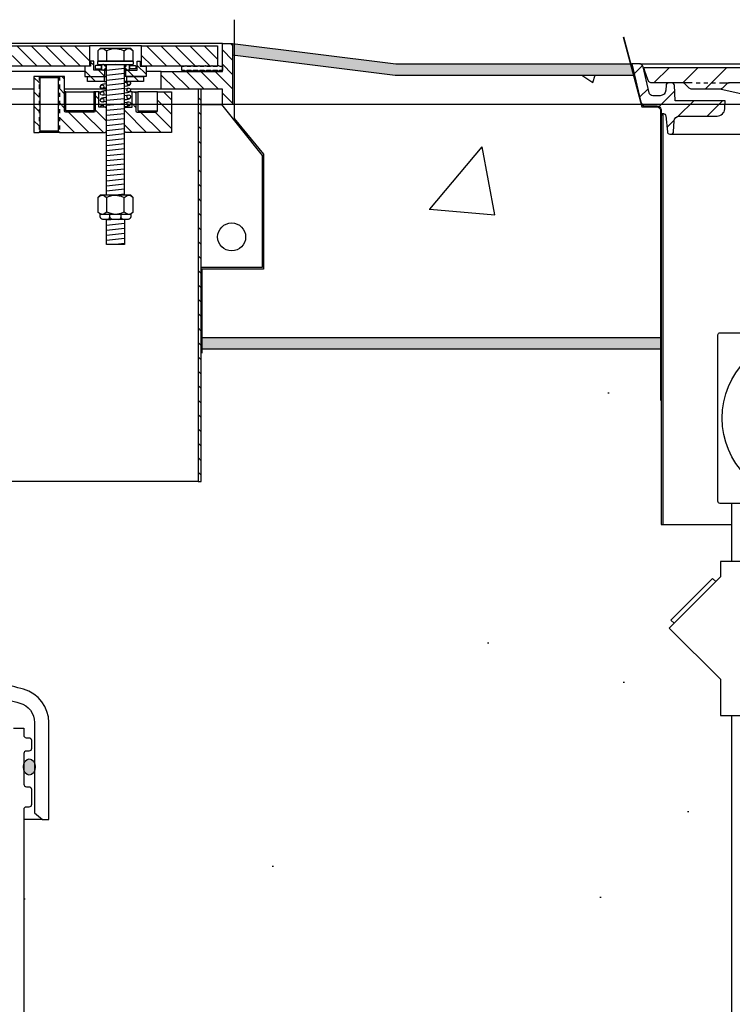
# Model space of a CAD drawing. Extents: x -285 to 5863, y 308 to 3178.
# Tile 552 of 622: x 5186 to 5203, y 962 to 986. Entities that reach past the tile are written whole.
import ezdxf

# ---------------------------------------------------------------- set-up
doc = ezdxf.new("R2010")
doc.units = 0
doc.header["$MEASUREMENT"] = 0
doc.header["$PDSIZE"] = 1
doc.linetypes.add('HIDDEN5', pattern=[0.05, 0.025, -0.025])
doc.layers.get('DEFPOINTS').update_dxf_attribs({"linetype": 'CONTINUOUS'})
for name, color, linetype in [('CONCRETE-HATCH', 2, 'CONTINUOUS'), ('CONDUIT', 2, 'CONTINUOUS'), ('DIM', 3, 'CONTINUOUS'), ('FRP-SUMP', 2, 'CONTINUOUS'), ('J-BOX', 2, 'CONTINUOUS'), ('MULTI-PORT-MANHOLE', 2, 'CONTINUOUS'), ('MULTI-PORT-MANHOLE-HATCH', 252, 'CONTINUOUS'), ('PEAGRAVEL-HATCH', 3, 'CONTINUOUS'), ('TANK-MANHOLE-18', 2, 'CONTINUOUS'), ('TANK-MANHOLE-COVER-18', 2, 'CONTINUOUS'), ('TANK-MANHOLE-COVER-HATCH-18', 7, 'CONTINUOUS'), ('TANK-MANHOLE-HATCH-18', 7, 'CONTINUOUS'), ('TANK-SLAB', 6, 'CONTINUOUS')]:
    doc.layers.add(name, color=color, linetype=linetype)
doc.layers.add('FREEZE-LINES', color=8, linetype='CONTINUOUS', plot=False)
doc.styles.add('SIMPLEX', font='simplex')
doc.dimstyles.new('DIM64', dxfattribs={"dimscale": 64, "dimtxt": 0.09375, "dimasz": 0.09375, "dimexe": 0.0625, "dimexo": 0.0625, "dimgap": 0.046875, "dimtad": 1, "dimdec": 4, "dimzin": 3, "dimdsep": 46, "dimlunit": 4, "dimtxsty": 'SIMPLEX', "dimcen": 0, "dimclrd": 256, "dimclre": 256, "dimclrt": 256, "dimadec": 0, "dimazin": 0, "dimtfac": 1, "dimtdec": 4, "dimtmove": 0, "dimatfit": 3, "dimfxl": 1, "dimfrac": 2, "dimtolj": 1, "dimtzin": 0, "dimarcsym": 0})
pattern_1 = [(45, (3644.60076, 3e-12), (-0.35355339, 0.35355339), [])]
pattern_2 = [(135, (13151.2499, -192.00985), (0.176776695, 0.176776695), [])]

# ---------------------------------------------------------------- blocks, each defined once
blk = doc.blocks.new('*D53')
at = {"layer": 'DEFPOINTS', "color": 0, "transparency": 16777216}
for p in [(5440.235, 978.296), (4823.479, 978.015), (4823.479, 700.523)]:
    blk.add_point(p, dxfattribs=at)
at = {"layer": 'DIM', "lineweight": -2, "transparency": 16777216}
for p, q in [((5440.235, 974.296), (5440.235, 696.523)), ((4823.479, 974.015), (4823.479, 696.523)), ((5434.235, 700.523), (4829.479, 700.523))]:
    blk.add_line(p, q, dxfattribs=at)
at = {"layer": 'DIM', "transparency": 16777216}
for points in [[(4829.479, 701.523), (4829.479, 699.523), (4823.479, 700.523)], [(5434.235, 701.523), (5434.235, 699.523), (5440.235, 700.523)]]:
    blk.add_solid(points, dxfattribs=at)
at = {"layer": 'DIM', "transparency": 16777216, "insert": (5131.857, 708.095), "char_height": 6, "attachment_point": 5, "style": 'SIMPLEX'}
blk.add_mtext('\\A1;51\'-4 3/4" (F.V. TANK SLAB)', dxfattribs=at)

msp = doc.modelspace()

# ---------------------------------------------------------------- hatches: boundary and pattern name
at = {"layer": 'CONCRETE-HATCH'}
h = msp.add_hatch(dxfattribs=at)
h.set_pattern_fill('AR-CONC', color=256, scale=2.67, style=0)
h.set_pattern_definition([(50, (5195.68, 981.429), (19.151, -1.675), [2.0025, -22.0275]), (355, (5195.68, 981.429), (-3.705, 20.084), [1.602, -17.622]), (100.45, (5197.276, 981.29), (15.446, 18.408), [1.702, -18.7205]), (46.18, (5195.68, 986.77), (28.495, -4.42), [3.004, -33.041]), (96.64, (5198.055, 986.4), (24.955, 26.01), [2.553, -28.081]), (351.18, (5195.68, 986.77), (24.955, 26.01), [2.403, -26.433]), (21, (5198.35, 985.434), (15.937, -10.75), [2.0025, -22.0275]), (326, (5198.35, 985.434), (6.497, 19.362), [1.602, -17.622]), (71.45, (5199.679, 984.538), (22.434, 8.612), [1.702, -18.7205]), (37.5, (5195.6805, 981.429), (0.325, 8.888), [0, -17.4084, 0, -17.889, 0, -17.6887]), (7.5, (5195.681, 981.429), (7.024, 10.531), [0, -10.1994, 0, -17.008, 0, -6.7417]), (327.5, (5189.7264, 981.429), (14.253, -0.6022), [0, -6.675, 0, -20.826, 0, -27.6345]), (317.5, (5187.056, 981.429), (15.571, 2.673), [0, -8.6775, 0, -13.8306, 0, -19.6245])])
h.paths.add_polyline_path([(5201.36324, 983.87998), (5201.33673, 983.9299), (5201.2919, 983.95668), (5200.90601, 983.95668), (5200.69808, 984.73346), (5194.84248, 984.73346), (5190.8992, 985.22637), (5190.8992, 983.67456), (5191.61462, 982.79832), (5191.61462, 979.97135), (5190.10669, 979.97135), (5190.10669, 978.29596), (5201.36324, 978.29596)])
at = {"layer": 'FRP-SUMP'}
h = msp.add_hatch(color=256, dxfattribs=at)
edge = h.paths.add_edge_path()
edge.add_ellipse((5185.87133, 967.75721), major_axis=(0, 0.2), ratio=0.72085956, start_angle=282.678211, end_angle=431.031832)
edge.add_line((5185.73499, 967.82221), (5185.73499, 967.6922))
edge.add_ellipse((5185.87133, 967.75721), major_axis=(0, 0.2), ratio=0.72085956, start_angle=108.968168, end_angle=257.321789)
edge.add_line((5186.01199, 967.71331), (5186.01199, 967.8011))
at = {"layer": 'MULTI-PORT-MANHOLE-HATCH', "linetype": 'Continuous'}
h = msp.add_hatch(dxfattribs=at)
h.set_pattern_fill('LINE', color=256, scale=2, angle=45, style=0)
h.set_pattern_definition(pattern_2)
h.paths.add_polyline_path([(5183.98499, 984.57721), (5183.98499, 984.95221), (5184.73499, 984.95221), (5184.73499, 985.45221), (5187.34436, 985.45221), (5187.34436, 984.95221), (5185.10999, 984.95221), (5185.10999, 984.57721)])
h = msp.add_hatch(dxfattribs=at)
h.set_pattern_fill('LINE', color=256, scale=2, angle=45, style=0)
h.set_pattern_definition(pattern_2)
h.paths.add_polyline_path([(5188.62561, 985.45221), (5190.48499, 985.45221), (5190.48499, 984.95221), (5188.62561, 984.95221)])
h = msp.add_hatch(dxfattribs=at)
h.set_pattern_fill('LINE', color=256, scale=2, angle=45, style=0)
h.set_pattern_definition(pattern_2)
h.paths.add_polyline_path([(5190.60999, 984.01471), (5190.60999, 984.38971), (5189.10999, 984.38971), (5189.10999, 984.82721), (5190.60999, 984.82721), (5190.60999, 985.51471), (5190.85999, 985.51471), (5190.85999, 984.01471)])
h = msp.add_hatch(dxfattribs=at)
h.set_pattern_fill('LINE', color=256, scale=2, angle=45, style=0)
h.set_pattern_definition(pattern_2)
h.paths.add_polyline_path([(5188.2428, 984.85846), (5188.51624, 984.85846), (5188.51624, 985.07721), (5188.59436, 985.07721), (5188.59436, 984.95221), (5188.73499, 984.95221), (5188.73499, 984.70221), (5188.2428, 984.70221)])
h.paths.add_polyline_path([(5187.23499, 984.95221), (5187.37561, 984.95221), (5187.37561, 985.07721), (5187.45374, 985.07721), (5187.45374, 984.85846), (5187.72718, 984.85846), (5187.72718, 984.70221), (5187.23499, 984.70221)])
h.paths.add_polyline_path([(5187.29749, 984.70221), (5187.70374, 984.70221), (5187.70374, 984.57721), (5187.29749, 984.57721)])
h.paths.add_polyline_path([(5188.26624, 984.70221), (5188.67249, 984.70221), (5188.67249, 984.57721), (5188.26624, 984.57721)])
h = msp.add_hatch(dxfattribs=at)
h.set_pattern_fill('LINE', color=256, scale=2, angle=45, style=0)
h.set_pattern_definition(pattern_2)
h.paths.add_polyline_path([(5186.60999, 984.70221), (5186.73499, 984.70221), (5186.73499, 983.85846, 0.41421356), (5186.76624, 983.82721), (5187.45374, 983.82721, 0.41421356), (5187.48499, 983.85846), (5187.48499, 984.32721), (5187.57874, 984.32721), (5187.57874, 983.95221), (5187.73499, 983.95221), (5187.76624, 983.92096), (5187.76624, 983.35846), (5187.73499, 983.32721), (5186.60999, 983.32721)])
h.paths.add_polyline_path([(5185.98499, 984.70221), (5186.10999, 984.70221), (5186.10999, 983.32721), (5185.98499, 983.32721)])
h = msp.add_hatch(dxfattribs=at)
h.set_pattern_fill('LINE', color=256, scale=2, angle=45, style=0)
h.set_pattern_definition(pattern_2)
h.paths.add_polyline_path([(5188.20374, 983.92096), (5188.23499, 983.95221), (5188.39124, 983.95221), (5188.39124, 984.32721), (5188.48499, 984.32721), (5188.48499, 983.85846, 0.41421356), (5188.51624, 983.82721), (5188.95871, 983.82721), (5188.98748, 983.8314), (5189.00853, 983.84284), (5189.01624, 983.85846), (5189.01624, 984.32721), (5189.35999, 984.32721), (5189.35999, 983.32721), (5188.23499, 983.32721), (5188.20374, 983.35846)])
h = msp.add_hatch(dxfattribs=at)
h.set_pattern_fill('LINE', color=256, scale=2, angle=45, style=0)
h.set_pattern_definition(pattern_2)
h.paths.add_polyline_path([(5190.01029, 974.76471), (5190.08499, 974.76471), (5190.08499, 984.38971), (5190.01029, 984.38971)])
at = {"layer": 'PEAGRAVEL-HATCH'}
h = msp.add_hatch(dxfattribs=at)
h.set_pattern_fill('AR-SAND', color=256, scale=7.5, style=0)
h.set_pattern_definition([(37.5, (5191.02, 969.983), (-0.472, 14.451), [0, -11.4, 0, -12.75, 0, -12.1875]), (7.5, (5191.02, 969.983), (13.273, 21.166), [0, -6.15, 0, -10.275, 0, -3.9375]), (327.5, (5181.795, 969.983), (23.356, 0.0424), [0, -3.75, 0, -13.5, 0, -17.625]), (317.5, (5181.795, 969.983), (22.546, 6.583), [0, -1.875, 0, -8.85, 0, -10.125])])
h.paths.add_polyline_path([(5201.3779, 978.01471), (5191.0195, 978.01471), (5191.81506, 969.98346), (5202.76036, 969.98346), (5201.57756, 971.16626), (5201.69542, 971.28412), (5201.61685, 971.36269), (5202.63825, 972.38409), (5202.71682, 972.30552), (5202.83468, 972.42338), (5202.83468, 972.79812), (5203.11248, 972.79812), (5203.11248, 973.7036), (5201.3779, 973.7036)])
h = msp.add_hatch(dxfattribs=at)
h.set_pattern_fill('AR-SAND', color=256, scale=7.5, style=0)
h.set_pattern_definition([(37.5, (5185.736, 964.509), (-0.4725, 14.451), [0, -11.4, 0, -12.75, 0, -12.1875]), (7.5, (5185.736, 964.509), (13.273, 21.166), [0, -6.15, 0, -10.275, 0, -3.9375]), (327.5, (5176.511, 964.509), (23.356, 0.0424), [0, -3.75, 0, -13.5, 0, -17.625]), (317.5, (5176.511, 964.509), (22.546, 6.583), [0, -1.875, 0, -8.85, 0, -10.125])])
h.paths.add_polyline_path([(5203.11248, 969.02023), (5202.83468, 969.02023), (5202.83468, 969.90914), (5202.76036, 969.98346), (5191.62658, 969.98346), (5185.73632, 969.98346), (5185.73826, 964.50891), (5203.11248, 964.50891)])
h = msp.add_hatch(dxfattribs=at)
h.set_pattern_fill('AR-SAND', color=256, scale=7.5, style=0)
h.set_pattern_definition([(37.5, (5185.738, 931.786), (-0.4725, 14.451), [0, -11.4, 0, -12.75, 0, -12.1875]), (7.5, (5185.738, 931.786), (13.273, 21.166), [0, -6.15, 0, -10.275, 0, -3.9375]), (327.5, (5176.513, 931.786), (23.356, 0.0424), [0, -3.75, 0, -13.5, 0, -17.625]), (317.5, (5176.513, 931.786), (22.546, 6.583), [0, -1.875, 0, -8.85, 0, -10.125])])
edge = h.paths.add_edge_path()
edge.add_line((5203.11248, 964.50891), (5185.73826, 964.50891))
edge.add_line((5185.73826, 964.50891), (5185.73943, 961.19658))
edge.add_arc((5131.82237, 832.27575), 139.74129, 65.4201994, 67.3044212, ccw=False)
edge.add_arc((5189.49307, 957.71641), 1.7, 0, 74.436861, ccw=False)
edge.add_line((5191.19307, 957.71641), (5191.19307, 945.77096))
edge.add_line((5191.19307, 945.77096), (5192.07653, 945.77096))
edge.add_line((5192.07653, 945.77096), (5192.31306, 945.77096))
edge.add_line((5192.31306, 945.77096), (5191.57653, 944.45572))
edge.add_line((5191.57653, 944.45572), (5191.57653, 944.05737))
edge.add_arc((5191.32653, 944.05737), 0.25, -90, 0, ccw=False)
edge.add_line((5191.32653, 943.80737), (5191.19307, 943.80737))
edge.add_line((5191.19307, 943.80737), (5191.19307, 942.27096))
edge.add_arc((5191.44307, 942.27096), 0.25, 180, 270)
edge.add_line((5191.44307, 942.02096), (5191.44307, 939.0151))
edge.add_line((5191.44307, 939.0151), (5192.06182, 939.0151))
edge.add_line((5192.06182, 939.0151), (5192.06182, 938.11792))
edge.add_line((5192.06182, 938.11792), (5192.18557, 938.11792))
edge.add_line((5192.18557, 938.11792), (5192.18557, 937.70503))
edge.add_line((5192.18557, 937.70503), (5192.75809, 937.665))
edge.add_line((5192.75809, 937.665), (5192.75809, 937.14713))
edge.add_line((5192.75809, 937.14713), (5193.25309, 937.14713))
edge.add_line((5193.25309, 937.14713), (5193.25309, 937.60745))
edge.add_line((5193.25309, 937.60745), (5193.31496, 937.60745))
edge.add_line((5193.31496, 937.60745), (5193.31496, 937.66932))
edge.add_line((5193.31496, 937.66932), (5193.43871, 937.66932))
edge.add_line((5193.43871, 937.66932), (5193.43871, 937.14713))
edge.add_line((5193.43871, 937.14713), (5198.39166, 937.14713))
edge.add_ellipse((5198.39166, 936.95963), major_axis=(0, 0.1875), ratio=0.47920074, start_angle=180, end_angle=360, ccw=False)
edge.add_ellipse((5198.39166, 936.58463), major_axis=(0, -0.1875), ratio=0.47920074, start_angle=0, end_angle=180, ccw=False)
edge.add_line((5198.39166, 936.39713), (5193.43871, 936.39713))
edge.add_line((5193.43871, 936.39713), (5193.43871, 935.87495))
edge.add_line((5193.43871, 935.87495), (5193.25309, 935.87495))
edge.add_line((5193.25309, 935.87495), (5193.25309, 935.92098))
edge.add_line((5193.25309, 935.92098), (5192.69621, 935.92098))
edge.add_line((5192.69621, 935.92098), (5192.69621, 935.87495))
edge.add_line((5192.69621, 935.87495), (5192.18557, 935.83924))
edge.add_line((5192.18557, 935.83924), (5192.18557, 935.42635))
edge.add_line((5192.18557, 935.42635), (5192.06182, 935.42635))
edge.add_line((5192.06182, 935.42635), (5192.06182, 934.52917))
edge.add_line((5192.06182, 934.52917), (5191.44307, 934.52917))
edge.add_line((5191.44307, 934.52917), (5191.44307, 933.52917))
edge.add_line((5191.44307, 933.52917), (5192.06182, 933.52917))
edge.add_line((5192.06182, 933.52917), (5192.06182, 932.63198))
edge.add_line((5192.06182, 932.63198), (5192.18557, 932.63198))
edge.add_line((5192.18557, 932.63198), (5192.18557, 932.21909))
edge.add_line((5192.18557, 932.21909), (5192.75809, 932.17906))
edge.add_line((5192.75809, 932.17906), (5192.75809, 931.7862))
edge.add_line((5192.75809, 931.7862), (5193.25309, 931.7862))
edge.add_line((5193.25309, 931.7862), (5193.25309, 932.12151))
edge.add_line((5193.25309, 932.12151), (5193.31496, 932.12151))
edge.add_line((5193.31496, 932.12151), (5193.31496, 932.18339))
edge.add_line((5193.31496, 932.18339), (5193.43871, 932.18339))
edge.add_line((5193.43871, 932.18339), (5193.43871, 931.7862))
edge.add_line((5193.43871, 931.7862), (5200.11248, 931.7862))
edge.add_arc((5200.11248, 934.7862), 3, 270, 360)
edge.add_line((5203.11248, 934.7862), (5203.11248, 964.50891))
h.paths.add_polyline_path([(5193.24319, 937.83119), (5193.12439, 937.83119, -1), (5192.88679, 937.83119), (5192.76799, 937.83119, -1)], flags=16)
h.paths.add_polyline_path([(5193.10855, 937.83119, -1), (5192.90263, 937.83119, -1)], flags=0)
h.paths.add_polyline_path([(5193.24319, 932.34525), (5193.12439, 932.34525, -1), (5192.88679, 932.34525), (5192.76799, 932.34525, -1)], flags=16)
h.paths.add_polyline_path([(5193.10855, 932.34525, -1), (5192.90263, 932.34525, -1)], flags=0)
at = {"layer": 'TANK-MANHOLE-COVER-HATCH-18', "linetype": 'Continuous'}
h = msp.add_hatch(dxfattribs=at)
h.set_pattern_fill('LINE', color=256, scale=4, angle=45, style=0)
h.set_pattern_definition(pattern_1)
h.paths.add_polyline_path([(5200.95694, 984.92178), (5200.96249, 984.85798), (5201.05441, 984.60612, 0.31505809), (5201.14248, 984.54451), (5201.89457, 984.54451, -0.20068244), (5201.96131, 984.5166), (5202.06086, 984.41569, 0.20068244), (5202.1276, 984.38778), (5202.4674, 984.38778), (5202.80721, 984.38778, 0.20067998), (5202.87395, 984.41569), (5202.97349, 984.5166, -0.20067998), (5203.04023, 984.54451), (5208.75891, 984.54451, -0.38336671), (5209.0075, 984.32108), (5209.10298, 983.42753, 0.38336671), (5209.25834, 983.28788), (5209.28517, 983.28788, 0.38336671), (5209.44053, 983.42753), (5209.53598, 984.32073, -0.38376912), (5209.78495, 984.54451), (5211.64771, 984.54451, -0.38581775), (5211.89827, 984.31895), (5211.99208, 983.42777, 0.38381878), (5212.14747, 983.28788), (5212.17574, 983.28788, 0.38381878), (5212.33113, 983.42777), (5212.42512, 984.32069, -0.38381878), (5212.67374, 984.54451), (5218.39382, 984.54451, -0.20067998), (5218.46056, 984.5166), (5218.56011, 984.41569, 0.20067998), (5218.62685, 984.38778), (5218.96665, 984.38778), (5219.30645, 984.38778, 0.20068244), (5219.37319, 984.41569), (5219.47274, 984.5166, -0.20068244), (5219.53948, 984.54451), (5220.29019, 984.54451, 0.31505687), (5220.37825, 984.60612), (5220.47017, 984.85798), (5220.47572, 984.92178), (5210.71703, 984.92178)])
at = {"layer": 'TANK-MANHOLE-HATCH-18', "linetype": 'Continuous'}
h = msp.add_hatch(dxfattribs=at)
h.set_pattern_fill('LINE', color=256, scale=4, angle=45, style=0)
h.set_pattern_definition(pattern_1)
h.paths.add_polyline_path([(5201.48818, 983.73304), (5201.52284, 983.34482, 0.45806569), (5201.59973, 983.28962, 0.46914088), (5201.67678, 983.3471), (5201.69072, 983.61191, -0.39889443), (5201.81555, 983.73034), (5202.74343, 983.73034, 0.39805028), (5202.93064, 983.90744), (5202.94176, 984.1076), (5201.71564, 984.1076), (5201.6962, 984.48523, 0.39923087), (5201.63378, 984.54451), (5201.55476, 984.54451, 0.39953151), (5201.49234, 984.48516), (5201.48619, 984.36321, -0.39953151), (5201.34575, 984.22966), (5201.16748, 984.22966, -0.34858266), (5201.07618, 984.30212), (5200.9266, 984.94341, 0.34699278), (5200.83622, 985.01471), (5200.65314, 985.01471), (5200.87098, 984.07537, 0.34818324), (5200.99274, 983.97861), (5201.27318, 983.97861, -0.40020821), (5201.36752, 983.88936), (5201.37305, 983.78998), (5201.42592, 983.78998, -0.38836603)])
at = {"layer": 'TANK-SLAB'}
for points in [[(5200.65938, 985.01471), (5194.85999, 985.01471), (5190.85999, 985.51471), (5190.85999, 985.23127), (5194.84248, 984.73346), (5200.7246, 984.73346)], [(5201.3779, 978.29596), (5190.08499, 978.29596), (5190.08499, 978.01471), (5201.3779, 978.01471)]]:
    msp.add_hatch(color=256, dxfattribs=at).paths.add_polyline_path(points)

# ---------------------------------------------------------------- linework, layer by layer
at = {"layer": 'CONDUIT'}
for p, q in [((5203.10624, 972.79812), (5203.10624, 974.22502)), ((5203.11248, 938.26656), (5203.10624, 969.02956))]:
    msp.add_line(p, q, dxfattribs=at)
msp.add_lwpolyline([(5202.82843, 972.42338), (5201.57132, 971.16626), (5202.82843, 969.90914), (5202.82843, 969.02023), (5204.38404, 969.02023), (5204.38404, 972.79812), (5202.82843, 972.79812)], close=True, dxfattribs=at)
msp.add_lwpolyline([(5202.71058, 972.30552), (5202.63201, 972.38409), (5201.6106, 971.36269), (5201.68917, 971.28412)], dxfattribs=at)
at = {"layer": 'DEFPOINTS'}
for points in [[(5190.8992, 986.09576), (5190.8992, 983.67456), (5191.61462, 982.79832), (5191.61462, 979.97135), (5190.10669, 979.97135), (5190.10669, 977.91141)], [(5190.8992, 986.09576), (5190.8992, 983.67456), (5191.61462, 982.79832), (5191.61462, 979.97135), (5190.10669, 979.97135), (5190.10669, 977.91141)], [(5200.44067, 985.6718), (5200.89977, 983.95668), (5201.28566, 983.95668), (5201.33049, 983.9299), (5201.357, 983.87998), (5201.357, 976.75093)], [(5200.44692, 985.6718), (5200.90601, 983.95668), (5201.2919, 983.95668), (5201.33673, 983.9299), (5201.36324, 983.87998), (5201.36324, 976.75093)]]:
    msp.add_lwpolyline(points, dxfattribs=at)
at = {"layer": 'FREEZE-LINES', "linetype": 'Continuous'}
msp.add_line((5653.857, 984.01471), (4609.857, 984.01471), dxfattribs=at)
at = {"layer": 'FRP-SUMP', "color": 7}
msp.add_line((5186.19177, 966.47039), (5185.73507, 966.47039), dxfattribs=at)
at = {"layer": 'FRP-SUMP'}
msp.add_lwpolyline([(5185.63536, 969.32614, -0.33616492), (5186.00026, 968.84474), (5186.00026, 966.63109), (5186.19177, 966.47039), (5186.35039, 966.47039), (5186.35026, 966.63109), (5186.35026, 968.84474, 0.33616492), (5185.72994, 969.66312, 0.00312802), (5185.17033, 969.81672, -0.33950342), (5184.98499, 970.05822), (5184.98499, 973.34109), (5184.73526, 973.34109), (5184.73526, 969.95415, 0.33985649), (5185.10655, 969.471, -0.00350371)], format="xyb", close=True, dxfattribs=at)
msp.add_lwpolyline([(5185.48499, 968.71159), (5185.73499, 968.71159), (5185.73499, 968.53471, 0.41421356), (5185.79499, 968.47471), (5185.86499, 968.47471, -0.41421356), (5185.92499, 968.41471), (5185.92499, 968.20909, -0.41421356), (5185.86249, 968.14659), (5185.79999, 968.14659, 0.38676832), (5185.73499, 968.08409), (5185.73499, 967.33409, 0.38676832), (5185.79999, 967.27159), (5185.86249, 967.27159, -0.41421356), (5185.92499, 967.20909), (5185.92499, 966.83409, -0.41421356), (5185.86249, 966.77159), (5185.79499, 966.77159, 0.41421356), (5185.73499, 966.71159), (5185.73846, 956.87655, -0.00822165)], format="xyb", dxfattribs=at)
msp.add_ellipse((5185.87133, 967.75721), major_axis=(0, 0.2), ratio=0.72085956, dxfattribs=at)
at = {"layer": 'J-BOX'}
msp.add_lwpolyline([(5202.76205, 974.28058), (5202.76205, 978.35821, -0.41421356), (5202.81761, 978.41377), (5206.89524, 978.41377, -0.41421356), (5206.9508, 978.35821), (5206.9508, 974.28058, -0.41421356), (5206.89524, 974.22502), (5202.81761, 974.22502, -0.41421356)], format="xyb", close=True, dxfattribs=at)
msp.add_circle((5204.85642, 976.3194), 1.98948, dxfattribs=at)
at = {"layer": 'MULTI-PORT-MANHOLE', "color": 7, "linetype": 'Continuous'}
for p, q in [((5190.60999, 985.51471), (5184.36068, 985.51471)), ((5188.62561, 985.45221), (5187.34436, 985.45221)), ((5187.23499, 984.82721), (5185.10999, 984.82721)), ((5186.60999, 984.70221), (5186.10999, 984.70221)), ((5187.72496, 984.88847), (5187.76624, 984.88847)), ((5187.72718, 984.85846), (5187.76624, 984.85846)), ((5187.72718, 984.70221), (5187.76624, 984.70221)), ((5188.2428, 984.85846), (5188.20374, 984.85846)), ((5188.2428, 984.70221), (5188.20374, 984.70221)), ((5189.10999, 984.82721), (5188.73499, 984.82721)), ((5187.70374, 984.57721), (5187.76624, 984.57721)), ((5188.26624, 984.57721), (5188.20374, 984.57721)), ((5185.98499, 984.38971), (5184.60016, 984.38971)), ((5187.76624, 984.38971), (5186.73499, 984.38971)), ((5186.76624, 984.32721), (5187.45374, 984.32721)), ((5187.57874, 984.32721), (5187.63783, 984.32721)), ((5188.39124, 984.32721), (5188.33214, 984.32721)), ((5189.10999, 984.38971), (5188.35161, 984.38971)), ((5189.01623, 984.32721), (5188.53321, 984.32721)), ((5186.60999, 983.32721), (5186.10999, 983.32721)), ((5190.01029, 974.76471), (5184.68314, 974.76471))]:
    msp.add_line(p, q, dxfattribs=at)
at = {"layer": 'MULTI-PORT-MANHOLE', "color": 2, "linetype": 'Continuous'}
for p, q in [((5187.76848, 985.33355), (5187.76848, 985.07906)), ((5188.20149, 985.07906), (5188.20149, 985.33355)), ((5187.76624, 981.7889), (5187.76624, 984.99907)), ((5188.20374, 981.7889), (5188.20374, 984.99907)), ((5186.57874, 984.67096), (5186.14124, 984.67096)), ((5186.57874, 983.35846), (5186.14124, 983.35846)), ((5187.76848, 981.73089), (5187.76848, 981.38291)), ((5188.20149, 981.38291), (5188.20149, 981.73089))]:
    msp.add_line(p, q, dxfattribs=at)
at = {"layer": 'MULTI-PORT-MANHOLE', "color": 254, "linetype": 'Continuous'}
for p, q in [((5188.20374, 984.96906), (5188.24501, 984.96906)), ((5188.24501, 984.88847), (5188.20374, 984.88847))]:
    msp.add_line(p, q, dxfattribs=at)
at = {"layer": 'MULTI-PORT-MANHOLE', "color": 1, "linetype": 'HIDDEN5', "ltscale": 0.4}
for p, q in [((5186.10999, 984.70221), (5186.10999, 983.32721)), ((5186.60999, 984.70221), (5186.60999, 983.32721))]:
    msp.add_line(p, q, dxfattribs=at)
at = {"layer": 'MULTI-PORT-MANHOLE', "color": 3, "linetype": 'Continuous'}
msp.add_line((5188.20374, 983.90229), (5188.20374, 984.84197), dxfattribs=at)
at = {"layer": 'MULTI-PORT-MANHOLE', "linetype": 'Continuous'}
for points in [[(5183.98499, 984.57721), (5183.98499, 984.95221), (5184.73499, 984.95221), (5184.73499, 985.45221), (5187.34436, 985.45221), (5187.34436, 984.95221), (5185.10999, 984.95221), (5185.10999, 984.57721)], [(5188.62561, 985.45221), (5190.48499, 985.45221), (5190.48499, 984.95221), (5188.62561, 984.95221)], [(5190.60999, 984.01471), (5190.60999, 984.38971), (5189.10999, 984.38971), (5189.10999, 984.82721), (5190.60999, 984.82721), (5190.60999, 985.51471), (5190.85999, 985.51471), (5190.85999, 984.01471)], [(5190.01029, 974.76471), (5190.08499, 974.76471), (5190.08499, 984.38971), (5190.01029, 984.38971), (5190.01029, 974.76471)]]:
    msp.add_lwpolyline(points, close=True, dxfattribs=at)
at = {"layer": 'MULTI-PORT-MANHOLE', "color": 2, "linetype": 'Continuous'}
for points in [[(5188.35999, 985.07906), (5188.418, 985.07906), (5188.418, 985.33355), (5188.35999, 985.39156), (5187.60999, 985.39156), (5187.55197, 985.33355), (5187.55197, 985.07906), (5187.60999, 985.07906)], [(5187.45374, 985.07721), (5187.37561, 985.07721), (5187.37561, 984.95221), (5187.23499, 984.95221), (5187.23499, 984.70221), (5187.72718, 984.70221), (5187.72718, 984.85846), (5187.45374, 984.85846)], [(5188.51624, 985.07721), (5188.59436, 985.07721), (5188.59436, 984.95221), (5188.73499, 984.95221), (5188.73499, 984.70221), (5188.2428, 984.70221), (5188.2428, 984.85846), (5188.51624, 984.85846)], [(5186.14124, 983.35846), (5186.14124, 984.67096), (5186.10999, 984.70221), (5185.98499, 984.70221), (5185.98499, 983.32721), (5186.10999, 983.32721)], [(5187.70374, 984.57721), (5187.29749, 984.57721), (5187.29749, 984.70221), (5187.70374, 984.70221), (5187.70374, 984.57721)], [(5188.26624, 984.57721), (5188.26624, 984.70221), (5188.67249, 984.70221), (5188.67249, 984.57721), (5188.26624, 984.57721)], [(5188.35999, 981.3249), (5188.418, 981.38291), (5188.418, 981.73089), (5188.35999, 981.7889), (5187.60999, 981.7889), (5187.55197, 981.73089), (5187.55197, 981.38291), (5187.60999, 981.3249)]]:
    msp.add_lwpolyline(points, close=True, dxfattribs=at)
for points in [[(5187.55197, 985.33355), (5187.5971, 985.37088), (5187.64664, 985.39156), (5187.66023, 985.39156), (5187.66023, 985.39156), (5187.7165, 985.37505), (5187.76848, 985.33355), (5187.81708, 985.35569), (5187.89274, 985.38039), (5187.97399, 985.3914), (5187.98499, 985.39156), (5188.1245, 985.36646), (5188.20149, 985.33355), (5188.24662, 985.37088), (5188.29615, 985.39156), (5188.30975, 985.39156), (5188.36602, 985.37505), (5188.418, 985.33355)], [(5187.55197, 981.73089), (5187.5971, 981.76822), (5187.64664, 981.7889), (5187.66023, 981.7889), (5187.66023, 981.7889), (5187.7165, 981.77238), (5187.76848, 981.73089), (5187.81708, 981.75303), (5187.89274, 981.77772), (5187.97399, 981.78874), (5187.98499, 981.7889), (5188.1245, 981.76379), (5188.20149, 981.73089), (5188.24662, 981.76822), (5188.29615, 981.7889), (5188.30975, 981.7889), (5188.36602, 981.77238), (5188.418, 981.73089)], [(5187.55197, 981.38291), (5187.5971, 981.34558), (5187.64664, 981.3249), (5187.66023, 981.3249), (5187.66023, 981.3249), (5187.7165, 981.34142), (5187.76848, 981.38291), (5187.81708, 981.36077), (5187.89274, 981.33608), (5187.97399, 981.32506), (5187.98499, 981.3249), (5188.1245, 981.35001), (5188.20149, 981.38291), (5188.24662, 981.34558), (5188.29615, 981.3249), (5188.30975, 981.3249), (5188.36602, 981.34142), (5188.418, 981.38291)], [(5188.20374, 981.1949), (5188.20374, 980.57756), (5187.76624, 980.57756), (5187.76624, 981.1949)]]:
    msp.add_lwpolyline(points, dxfattribs=at)
at = {"layer": 'MULTI-PORT-MANHOLE', "color": 7, "linetype": 'Continuous'}
for points in [[(5187.63999, 984.88976), (5187.63999, 984.96777), (5187.50061, 984.96777, 0.41421356), (5187.48499, 984.95214), (5187.48499, 984.90458, 0.41421356), (5187.49499, 984.88896), (5187.63999, 984.88896)], [(5187.63999, 984.88971, 0.41421356), (5187.67124, 984.85846), (5187.69374, 984.85846, 0.41421356), (5187.72499, 984.88971), (5187.72499, 984.8936), (5187.76559, 984.92877), (5187.72499, 984.96393), (5187.72499, 984.96782, 0.41421356), (5187.69374, 984.99907), (5187.67124, 984.99907, 0.41421356), (5187.63999, 984.96782), (5187.63999, 984.88847)], [(5188.32999, 984.88971, -0.41421356), (5188.29874, 984.85846), (5188.27624, 984.85846, -0.41421356), (5188.24499, 984.88971), (5188.24499, 984.8936), (5188.20438, 984.92877), (5188.24499, 984.96393), (5188.24499, 984.96782, -0.41421356), (5188.27624, 984.99907), (5188.29874, 984.99907, -0.41421356), (5188.32999, 984.96782), (5188.32999, 984.88847)], [(5188.32999, 984.88976), (5188.32999, 984.96777), (5188.46936, 984.96777, -0.41421356), (5188.48499, 984.95214), (5188.48499, 984.90458, -0.41421356), (5188.47499, 984.88896), (5188.32999, 984.88896)]]:
    msp.add_lwpolyline(points, format="xyb", dxfattribs=at)
at = {"layer": 'MULTI-PORT-MANHOLE', "color": 2, "linetype": 'Continuous'}
for points in [[(5188.40886, 985.07906), (5187.56111, 985.07906, 0.41421356), (5187.54549, 985.06344), (5187.54549, 985.01469, 0.41421356), (5187.56111, 984.99907), (5188.40886, 984.99907, 0.41421356), (5188.42449, 985.01469), (5188.42449, 985.06344, 0.41421356)], [(5186.60999, 983.32721), (5187.73499, 983.32721), (5187.76624, 983.35846), (5187.76624, 983.92096), (5187.73499, 983.95221), (5187.57874, 983.95221), (5187.57874, 984.32721), (5187.48499, 984.32721), (5187.48499, 983.85846, -0.41421356), (5187.45374, 983.82721), (5186.76624, 983.82721, -0.41421356), (5186.73499, 983.85846), (5186.73499, 984.70221), (5186.60999, 984.70221), (5186.57874, 984.67096), (5186.57874, 983.35846)], [(5189.01624, 983.85846), (5189.01624, 984.32721), (5189.35999, 984.32721), (5189.35999, 983.32721), (5188.23499, 983.32721), (5188.20374, 983.35846), (5188.20374, 983.92096), (5188.23499, 983.95221), (5188.39124, 983.95221), (5188.39124, 984.32721), (5188.48499, 984.32721), (5188.48499, 983.85846, 0.41421356), (5188.51624, 983.82721), (5188.95871, 983.82721), (5188.98748, 983.8314), (5189.00853, 983.84284)]]:
    msp.add_lwpolyline(points, format="xyb", close=True, dxfattribs=at)
at = {"layer": 'MULTI-PORT-MANHOLE', "color": 7, "linetype": 'Continuous'}
msp.add_lwpolyline([(5190.50428, 984.97521), (5190.51074, 984.97521), (5190.54499, 984.95521), (5190.60999, 984.95521), (5190.60999, 984.84722), (5190.54499, 984.84722), (5190.51074, 984.82721), (5190.47649, 984.84722), (5190.38449, 984.84722), (5190.35024, 984.82721), (5190.31599, 984.84722), (5190.22399, 984.84722), (5190.18974, 984.82721), (5190.15549, 984.84722), (5190.06349, 984.84722), (5190.02924, 984.82721), (5189.99499, 984.84722), (5189.90299, 984.84722), (5189.86874, 984.82721), (5189.83449, 984.84722), (5189.74249, 984.84722), (5189.70824, 984.82721), (5189.67399, 984.84722), (5189.60999, 984.84722), (5189.60999, 984.95521), (5189.67399, 984.95521), (5189.70824, 984.97521), (5189.74249, 984.95521), (5189.83449, 984.95521), (5189.86874, 984.97521), (5189.90299, 984.95521), (5189.99499, 984.95521), (5190.02924, 984.97521), (5190.06349, 984.95521), (5190.15549, 984.95521), (5190.18974, 984.97521), (5190.22399, 984.95521), (5190.31599, 984.95521), (5190.35024, 984.97521), (5190.38449, 984.95521), (5190.47649, 984.95521), (5190.51074, 984.97521)], dxfattribs=at)
at = {"layer": 'MULTI-PORT-MANHOLE', "color": 1, "linetype": 'Continuous'}
for points in [[(5187.76624, 984.52055), (5187.71484, 984.51368), (5187.70236, 984.51184), (5187.69093, 984.51), (5187.67302, 984.50679), (5187.6567, 984.50234), (5187.64917, 984.49973), (5187.64143, 984.49621), (5187.63642, 984.49332), (5187.63107, 984.48943), (5187.6263, 984.48502), (5187.62169, 984.47944), (5187.61741, 984.4721), (5187.61516, 984.46477)], [(5187.67407, 984.40933), (5187.70585, 984.42125), (5187.76624, 984.43016)], [(5188.20374, 984.55755), (5188.25069, 984.56446), (5188.26537, 984.56676), (5188.29327, 984.57721)], [(5188.20374, 984.46729), (5188.25638, 984.47433), (5188.26886, 984.47617), (5188.2803, 984.478), (5188.2982, 984.48121), (5188.31452, 984.48566), (5188.32206, 984.48828), (5188.32979, 984.4918), (5188.3348, 984.49469), (5188.34015, 984.49857), (5188.34493, 984.50298), (5188.34953, 984.50857), (5188.35382, 984.51591), (5188.35607, 984.52323)], [(5187.48499, 984.32721), (5187.45374, 984.32721), (5187.45374, 983.85846), (5186.76624, 983.85846), (5186.76624, 984.32721), (5186.73499, 984.32721)], [(5187.76624, 984.35371), (5187.71484, 984.34683), (5187.70236, 984.34499), (5187.69093, 984.34316), (5187.67302, 984.33995), (5187.6567, 984.3355), (5187.64917, 984.33288), (5187.64143, 984.32936), (5187.63642, 984.32647), (5187.63107, 984.32259), (5187.6263, 984.31818), (5187.62169, 984.31259), (5187.61741, 984.30525), (5187.61516, 984.29793)], [(5187.76624, 984.18674), (5187.71484, 984.17987), (5187.70236, 984.17802), (5187.69093, 984.17619), (5187.67302, 984.17298), (5187.6567, 984.16853), (5187.64917, 984.16591), (5187.64143, 984.16239), (5187.63642, 984.15951), (5187.63107, 984.15562), (5187.6263, 984.15121), (5187.62169, 984.14563), (5187.61741, 984.13829), (5187.61516, 984.13096)], [(5187.67407, 984.24249), (5187.70585, 984.25441), (5187.76624, 984.26332)], [(5188.29547, 984.41176), (5188.26369, 984.39985), (5188.20374, 984.391)], [(5188.20374, 984.3006), (5188.2547, 984.30742), (5188.26718, 984.30926), (5188.27861, 984.31109), (5188.29652, 984.3143), (5188.31284, 984.31875), (5188.32037, 984.32137), (5188.32811, 984.32489), (5188.33312, 984.32778), (5188.33847, 984.33166), (5188.34324, 984.33607), (5188.34785, 984.34166), (5188.35214, 984.349), (5188.35439, 984.35632)], [(5188.29547, 984.24481), (5188.26369, 984.2329), (5188.20374, 984.22405)], [(5188.20374, 984.13365), (5188.2547, 984.14047), (5188.26718, 984.14231), (5188.27861, 984.14414), (5188.29652, 984.14735), (5188.31284, 984.1518), (5188.32037, 984.15442), (5188.32811, 984.15794), (5188.33312, 984.16083), (5188.33847, 984.16472), (5188.34324, 984.16913), (5188.34785, 984.17471), (5188.35214, 984.18205), (5188.35439, 984.18937)], [(5188.48499, 984.32721), (5188.53321, 984.32721), (5188.53321, 983.85846), (5189.01623, 983.85846)], [(5187.76624, 984.02064), (5187.71527, 984.01382), (5187.7028, 984.01198), (5187.69136, 984.01015), (5187.67345, 984.00694), (5187.65713, 984.00249), (5187.6496, 983.99987), (5187.64186, 983.99635), (5187.63685, 983.99346), (5187.6315, 983.98958), (5187.62673, 983.98517), (5187.62212, 983.97958), (5187.61784, 983.97224), (5187.61559, 983.96492)], [(5187.67407, 984.07552), (5187.70585, 984.08744), (5187.76624, 984.09635)], [(5188.29547, 984.0791), (5188.26369, 984.06718), (5188.20374, 984.05834)], [(5188.20374, 983.96795), (5188.25654, 983.97501), (5188.26902, 983.97685), (5188.28045, 983.97868), (5188.29836, 983.98189), (5188.31468, 983.98634), (5188.32221, 983.98896), (5188.32995, 983.99248), (5188.33496, 983.99537), (5188.34031, 983.99925), (5188.34508, 984.00366), (5188.34969, 984.00925), (5188.35398, 984.01659), (5188.35623, 984.02391)]]:
    msp.add_lwpolyline(points, dxfattribs=at)
for points in [[(5188.33224, 984.57721, -4.45498163), (5188.29371, 984.57721)], [(5187.61361, 983.95221, -0.98838487), (5187.70375, 983.95221)]]:
    msp.add_lwpolyline(points, format="xyb", close=True, dxfattribs=at)
at = {"layer": 'MULTI-PORT-MANHOLE', "linetype": 'Continuous'}
msp.add_lwpolyline([(5190.08499, 984.01471), (5190.58499, 984.01471), (5191.58499, 982.76471), (5191.58499, 980.01471), (5190.08499, 980.01471)], dxfattribs=at)
at = {"layer": 'MULTI-PORT-MANHOLE', "color": 2, "linetype": 'Continuous'}
for points in [[(5188.35999, 981.3249), (5188.35999, 981.2574, -0.41421241), (5188.29749, 981.1949), (5187.67249, 981.1949, -0.41421472), (5187.60999, 981.2574), (5187.60999, 981.3249)], [(5187.785, 981.1949, 0.41186067), (5187.847, 981.2574), (5187.847, 981.3249)], [(5187.909, 981.1949, -0.41186067), (5187.847, 981.2574), (5187.847, 981.3249)], [(5188.06098, 981.1949, 0.41186067), (5188.12298, 981.2574), (5188.12298, 981.3249)], [(5188.18497, 981.1949, -0.41186067), (5188.12298, 981.2574), (5188.12298, 981.3249)]]:
    msp.add_lwpolyline(points, format="xyb", dxfattribs=at)
at = {"layer": 'MULTI-PORT-MANHOLE', "color": 1, "linetype": 'Continuous'}
for centre in [(5187.65825, 984.45154), (5187.65825, 984.2847), (5188.31129, 984.36955), (5188.31129, 984.2026), (5187.65825, 984.11773), (5188.31313, 984.03714)]:
    msp.add_circle(centre, 0.04508, dxfattribs=at)
at = {"layer": 'MULTI-PORT-MANHOLE', "linetype": 'Continuous'}
msp.add_circle((5190.83499, 980.76471), 0.34375, dxfattribs=at)
at = {"layer": 'MULTI-PORT-MANHOLE-HATCH', "linetype": 'Continuous'}
msp.add_line((5187.76624, 984.96906), (5187.72496, 984.96906), dxfattribs=at)
at = {"layer": 'MULTI-PORT-MANHOLE-HATCH'}
for p, q in [((5187.98499, 984.99907), (5187.76624, 984.97628)), ((5188.20374, 984.89839), (5187.76624, 984.85281)), ((5188.20374, 984.77492), (5187.76624, 984.72934)), ((5188.20374, 984.65146), (5187.76624, 984.60587)), ((5188.20374, 984.65146), (5187.76624, 984.60587)), ((5188.20374, 984.52799), (5187.76624, 984.4824)), ((5188.20374, 984.40452), (5187.76624, 984.35894)), ((5188.20374, 984.40452), (5187.76624, 984.35894)), ((5188.20374, 984.28105), (5187.76624, 984.23547)), ((5188.20374, 984.15758), (5187.76624, 984.112)), ((5188.20374, 984.15758), (5187.76624, 984.112)), ((5188.20374, 984.03412), (5187.76624, 983.98853)), ((5188.20374, 983.91065), (5187.76624, 983.86506)), ((5188.20374, 983.91065), (5187.76624, 983.86506)), ((5188.20374, 983.78718), (5187.76624, 983.7416)), ((5188.20374, 983.66371), (5187.76624, 983.61813)), ((5188.20374, 983.66371), (5187.76624, 983.61813)), ((5188.20374, 983.54024), (5187.76624, 983.49466)), ((5188.20374, 983.41678), (5187.76624, 983.37119)), ((5188.20374, 983.41678), (5187.76624, 983.37119)), ((5188.20374, 983.29331), (5187.76624, 983.24772)), ((5188.20374, 983.16984), (5187.76624, 983.12426)), ((5188.20374, 983.16984), (5187.76624, 983.12426)), ((5188.20374, 983.04637), (5187.76624, 983.00079)), ((5188.20374, 982.9229), (5187.76624, 982.87732)), ((5188.20374, 982.9229), (5187.76624, 982.87732)), ((5188.20374, 982.79944), (5187.76624, 982.75385)), ((5188.20374, 982.67597), (5187.76624, 982.63038)), ((5188.20374, 982.67597), (5187.76624, 982.63038)), ((5188.20374, 982.5525), (5187.76624, 982.50692)), ((5188.20374, 982.42903), (5187.76624, 982.38345)), ((5188.20374, 982.42903), (5187.76624, 982.38345)), ((5188.20374, 982.30556), (5187.76624, 982.25998)), ((5188.20374, 982.1821), (5187.76624, 982.13651)), ((5188.20374, 982.1821), (5187.76624, 982.13651)), ((5188.20374, 982.05863), (5187.76624, 982.01304)), ((5188.20374, 981.93516), (5187.76624, 981.88958)), ((5188.20374, 981.93516), (5187.76624, 981.88958)), ((5188.20374, 981.81169), (5187.98499, 981.7889)), ((5187.98499, 981.1949), (5187.76624, 981.17211)), ((5188.20374, 981.09423), (5187.76624, 981.04864)), ((5188.20374, 980.97076), (5187.76624, 980.92517)), ((5188.20374, 980.84729), (5187.76624, 980.80171)), ((5188.20374, 980.72382), (5187.76624, 980.67824)), ((5188.20374, 980.60035), (5187.98499, 980.57756))]:
    msp.add_line(p, q, dxfattribs=at)
at = {"layer": 'TANK-MANHOLE-18', "color": 7, "linetype": 'Continuous'}
for p, q in [((5200.84871, 985.01471), (5220.59644, 985.01471)), ((5201.60052, 983.28788), (5207.86799, 983.28788)), ((5201.41882, 973.7036), (5203.10624, 973.7036))]:
    msp.add_line(p, q, dxfattribs=at)
at = {"layer": 'TANK-MANHOLE-18', "linetype": 'Continuous'}
msp.add_lwpolyline([(5201.55476, 984.54451, 0.39953151), (5201.49234, 984.48516), (5201.48619, 984.36321, -0.39953151), (5201.34575, 984.22966), (5201.16748, 984.22966, -0.34858266), (5201.07618, 984.30212), (5200.92684, 984.94238, 0.35017412), (5200.83622, 985.01471), (5200.65314, 985.01471), (5200.8709, 984.0757, 0.3489397), (5200.99274, 983.97861), (5201.27318, 983.97861, -0.39805274), (5201.36749, 983.89006), (5201.37305, 983.78998), (5201.42592, 983.78998, -0.38836603), (5201.48818, 983.73304), (5201.52284, 983.34482, 0.38836603), (5201.58509, 983.28788), (5201.61437, 983.28788, 0.39889443), (5201.67678, 983.3471), (5201.69072, 983.61191, -0.39889443), (5201.81555, 983.73034), (5202.74343, 983.73034, 0.39805028), (5202.93064, 983.90744), (5202.94176, 984.1076), (5201.71564, 984.1076), (5201.6962, 984.48523, 0.39923087), (5201.63378, 984.54451)], format="xyb", close=True, dxfattribs=at)
msp.add_lwpolyline([(5201.41882, 983.75669), (5201.37166, 983.75669), (5201.37166, 973.7036), (5201.41882, 973.7036), (5201.41882, 983.78998)], dxfattribs=at)
at = {"layer": 'TANK-MANHOLE-COVER-18', "linetype": 'Continuous'}
for p, q in [((5202.13313, 984.54451), (5201.89457, 984.54451)), ((5202.22883, 984.54451), (5202.32454, 984.54451)), ((5202.42024, 984.54451), (5202.51595, 984.54451)), ((5202.61027, 984.54451), (5202.70597, 984.54451)), ((5202.80167, 984.54451), (5203.04023, 984.54451))]:
    msp.add_line(p, q, dxfattribs=at)
msp.add_lwpolyline([(5208.75891, 984.54451), (5203.04023, 984.54451, 0.20067998), (5202.97349, 984.5166), (5202.87395, 984.41569, -0.20067998), (5202.80721, 984.38778), (5202.4674, 984.38778), (5202.1276, 984.38778, -0.20068244), (5202.06086, 984.41569), (5201.96131, 984.5166, 0.20068244), (5201.89457, 984.54451), (5201.14248, 984.54451, -0.31505809), (5201.05441, 984.60612), (5200.96249, 984.85798), (5200.95694, 984.92178), (5210.71703, 984.92178)], format="xyb", dxfattribs=at)
at = {"layer": 'TANK-MANHOLE-COVER-18', "color": 1, "linetype": 'Continuous'}
msp.add_lwpolyline([(5202.84001, 984.39486), (5207.81396, 983.29379, 0.0545173), (5207.86799, 983.28788), (5213.5653, 983.28788, 0.05450917), (5213.61932, 983.29379), (5218.59404, 984.39486)], format="xyb", dxfattribs=at)
at = {"layer": 'TANK-SLAB'}
for p, q in [((5190.08499, 978.29596), (5201.3779, 978.29596)), ((5190.08499, 978.01471), (5201.3779, 978.01471))]:
    msp.add_line(p, q, dxfattribs=at)
for points in [[(5190.85999, 985.51471), (5194.85999, 985.01471), (5200.65938, 985.01471)], [(5190.85999, 985.23127), (5194.84248, 984.73346), (5200.7246, 984.73346)]]:
    msp.add_lwpolyline(points, dxfattribs=at)

# ---------------------------------------------------------------- dimensions: what is measured, and where the dimension line sits
at = {"layer": 'DIM'}
dim = msp.add_linear_dim(base=(4823.47882, 700.52328), p1=(5440.23519, 978.29596), p2=(4823.47882, 978.01471), angle=180, text='<> (F.V. TANK SLAB)', dimstyle='DIM64', dxfattribs=at)
dim.commit()
dim.dimension.update_dxf_attribs({"geometry": '*D53', "text_midpoint": (5131.857, 708.09471)})

doc.saveas('drawing.dxf')
